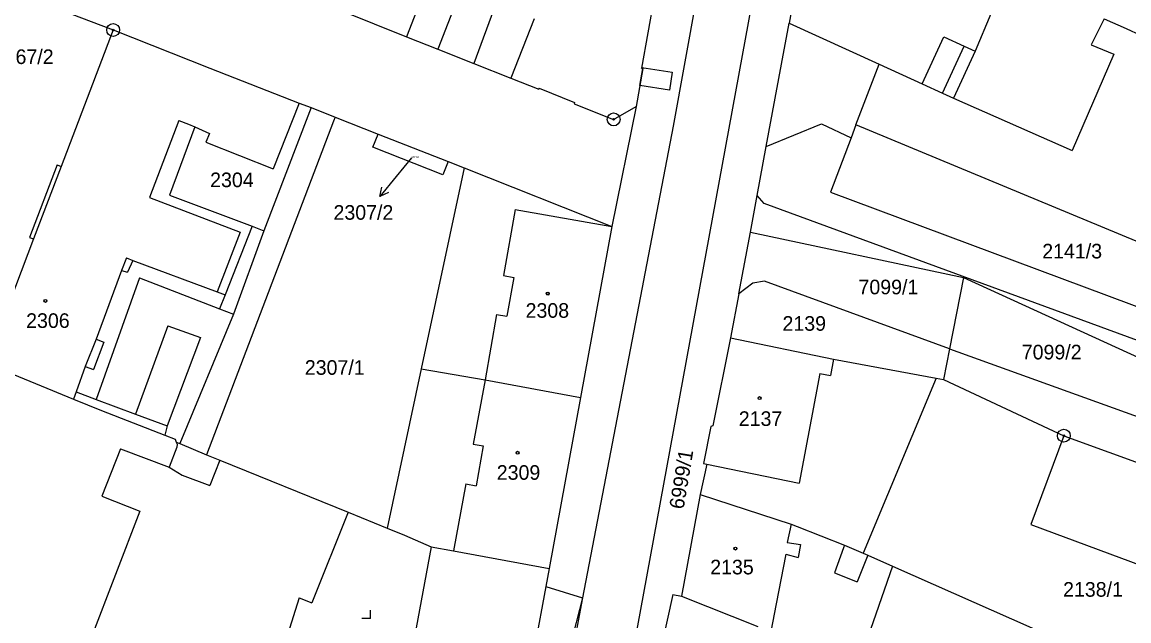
# Model space of a CAD drawing. Extents: x -593183 to -588034, y -1130415 to -1124994.
# Drawn here: x -590753.2 to -590624.6, y -1128392.2 to -1128322.5 of the extents above; entities that cross this region are included whole.
import ezdxf

# ---------------------------------------------------------------- set-up
doc = ezdxf.new("R2010")
doc.units = 0
for name, color, linetype in [('Vrstva 1', 7, 'Continuous'), ('Vrstva 16', 7, 'Continuous'), ('Vrstva 18', 7, 'Continuous'), ('Vrstva 19', 7, 'Continuous'), ('Vrstva 24', 7, 'Continuous'), ('Vrstva 25', 7, 'Continuous'), ('Vrstva 27', 7, 'Continuous'), ('Vrstva 4', 7, 'Continuous')]:
    doc.layers.add(name, color=color, linetype=linetype)

msp = doc.modelspace()

# ---------------------------------------------------------------- linework, layer by layer
at = {"layer": 'Vrstva 1'}
for p, q in [((-590653.95, -1128203.7), (-590677.56, -1128334.63)), ((-590657.25, -1128285.57), (-590664.1, -1128322.65)), ((-590678.85, -1128314.45), (-590681.24, -1128327.92)), ((-590753.81, -1128319.17), (-590742.63, -1128323.46)), ((-590719.81, -1128319.7), (-590708.53, -1128324.24)), ((-590702.59, -1128319.67), (-590704.92, -1128325.68)), ((-590668.42, -1128320.31), (-590698.45, -1128484.16)), ((-590640.67, -1128321.6), (-590642.49, -1128325.93)), ((-590627.47, -1128322.15), (-590629.01, -1128325.18)), ((-590742.63, -1128323.46), (-590748.67, -1128339.34)), ((-590742.63, -1128323.46), (-590731.39, -1128327.91)), ((-590664.98, -1128327.42), (-590664.1, -1128322.65)), ((-590664.1, -1128322.65), (-590653.64, -1128327.43)), ((-590708.53, -1128324.24), (-590704.92, -1128325.68)), ((-590704.92, -1128325.68), (-590700.74, -1128327.35)), ((-590642.49, -1128325.93), (-590644.99, -1128331.39)), ((-590626.35, -1128326.27), (-590631.21, -1128337.49)), ((-590629.01, -1128325.18), (-590626.35, -1128326.27)), ((-590700.74, -1128327.35), (-590696.44, -1128329.06)), ((-590666.76, -1128337.03), (-590664.98, -1128327.42)), ((-590653.64, -1128327.43), (-590648.63, -1128329.73)), ((-590731.39, -1128327.91), (-590721, -1128331.96)), ((-590681.09, -1128327.95), (-590681.85, -1128332.34)), ((-590681.24, -1128327.92), (-590681.09, -1128327.95)), ((-590696.44, -1128329.06), (-590693.19, -1128330.36)), ((-590648.63, -1128329.73), (-590646.26, -1128330.81)), ((-590693.14, -1128330.24), (-590693.19, -1128330.36)), ((-590693.14, -1128330.24), (-590689.02, -1128331.89)), ((-590646.26, -1128330.81), (-590644.99, -1128331.39)), ((-590644.99, -1128331.39), (-590631.21, -1128337.49)), ((-590721, -1128331.96), (-590724.02, -1128339.62)), ((-590721, -1128331.96), (-590719.64, -1128332.49)), ((-590719.64, -1128332.49), (-590719.82, -1128332.96)), ((-590719.64, -1128332.49), (-590716.85, -1128333.59)), ((-590689.02, -1128331.89), (-590689.08, -1128332.03)), ((-590689.08, -1128332.03), (-590684.48, -1128333.86)), ((-590681.85, -1128332.34), (-590684.68, -1128346.33)), ((-590684.48, -1128333.86), (-590681.85, -1128332.34)), ((-590717.02, -1128334.05), (-590731.77, -1128372.86)), ((-590719.82, -1128332.96), (-590725.11, -1128346.81)), ((-590716.85, -1128333.59), (-590717.02, -1128334.05)), ((-590716.85, -1128333.59), (-590711.83, -1128335.56)), ((-590733.13, -1128334.74), (-590736.09, -1128342.66)), ((-590733.13, -1128334.74), (-590731.43, -1128335.49)), ((-590677.56, -1128334.63), (-590688.09, -1128389.5)), ((-590666.76, -1128337.03), (-590660.32, -1128334.37)), ((-590660.32, -1128334.37), (-590656.89, -1128336.02)), ((-590656.32, -1128334.51), (-590656.89, -1128336.02)), ((-590601.85, -1128357.11), (-590656.32, -1128334.51)), ((-590731.43, -1128335.49), (-590731.87, -1128336.49)), ((-590731.87, -1128336.49), (-590724.02, -1128339.62)), ((-590712.46, -1128337.08), (-590711.83, -1128335.56)), ((-590711.83, -1128335.56), (-590703.71, -1128338.76)), ((-590656.89, -1128336.02), (-590659.29, -1128342.34)), ((-590704.33, -1128340.29), (-590712.46, -1128337.08)), ((-590667.82, -1128342.71), (-590666.76, -1128337.03)), ((-590749.14, -1128339.16), (-590752.34, -1128347.58)), ((-590749.14, -1128339.16), (-590748.67, -1128339.34)), ((-590703.71, -1128338.76), (-590704.33, -1128340.29)), ((-590703.71, -1128338.76), (-590701.86, -1128339.49)), ((-590701.86, -1128339.49), (-590706.85, -1128362.88)), ((-590701.86, -1128339.49), (-590684.68, -1128346.33)), ((-590736.09, -1128342.66), (-590726.49, -1128346.29)), ((-590668.59, -1128346.97), (-590667.82, -1128342.71)), ((-590667, -1128343.64), (-590667.82, -1128342.71)), ((-590659.29, -1128342.34), (-590604.15, -1128362.89)), ((-590579.23, -1128375.85), (-590667, -1128343.64)), ((-590726.49, -1128346.29), (-590725.11, -1128346.81)), ((-590684.68, -1128346.33), (-590688.32, -1128366.22)), ((-590751.87, -1128347.75), (-590757.38, -1128362.23)), ((-590752.34, -1128347.58), (-590751.87, -1128347.75)), ((-590669.94, -1128354.14), (-590668.59, -1128346.97)), ((-590668.59, -1128346.97), (-590643.82, -1128352.25)), ((-590668.3, -1128352.89), (-590669.94, -1128354.14)), ((-590666.97, -1128352.66), (-590668.3, -1128352.89)), ((-590645.44, -1128360.54), (-590666.97, -1128352.66)), ((-590643.82, -1128352.25), (-590645.44, -1128360.54)), ((-590643.82, -1128352.25), (-590581.49, -1128380.82)), ((-590669.94, -1128354.14), (-590670.89, -1128359.26)), ((-590670.89, -1128359.26), (-590672.94, -1128369.49)), ((-590670.89, -1128359.26), (-590658.94, -1128361.76)), ((-590645.44, -1128360.54), (-590646.14, -1128364.12)), ((-590645.44, -1128360.54), (-590609.97, -1128373.37)), ((-590658.94, -1128361.76), (-590647.02, -1128363.96)), ((-590706.85, -1128362.88), (-590710.8, -1128381.38)), ((-590706.85, -1128362.88), (-590699.42, -1128364.14)), ((-590699.42, -1128364.14), (-590688.32, -1128366.22)), ((-590647.02, -1128363.96), (-590655.49, -1128384.32)), ((-590647.02, -1128363.96), (-590646.14, -1128364.12)), ((-590646.14, -1128364.12), (-590632.17, -1128370.64)), ((-590688.32, -1128366.22), (-590691.97, -1128386.08)), ((-590673.2, -1128369.57), (-590674.03, -1128373.88)), ((-590672.94, -1128369.49), (-590673.2, -1128369.57)), ((-590632.17, -1128370.64), (-590636, -1128380.99)), ((-590632.17, -1128370.64), (-590612.08, -1128378.01)), ((-590741.77, -1128372.18), (-590743.94, -1128377.67)), ((-590741.77, -1128372.18), (-590736.12, -1128374.31)), ((-590731.77, -1128372.86), (-590730.24, -1128373.5)), ((-590730.24, -1128373.5), (-590731.4, -1128376.42)), ((-590730.24, -1128373.5), (-590715.31, -1128379.53)), ((-590674.03, -1128373.88), (-590673.67, -1128373.95)), ((-590736.12, -1128374.31), (-590734.63, -1128375.23)), ((-590673.67, -1128373.95), (-590674.43, -1128377.5)), ((-590734.63, -1128375.23), (-590731.4, -1128376.42)), ((-590743.94, -1128377.67), (-590739.52, -1128379.41)), ((-590674.43, -1128377.5), (-590676.61, -1128389.3)), ((-590674.43, -1128377.5), (-590663.85, -1128380.92)), ((-590739.52, -1128379.41), (-590745.17, -1128394.14)), ((-590715.31, -1128379.53), (-590719.55, -1128390.08)), ((-590715.31, -1128379.53), (-590710.8, -1128381.38)), ((-590710.8, -1128381.38), (-590708.76, -1128382.21)), ((-590663.85, -1128380.92), (-590663.15, -1128381.21)), ((-590663.15, -1128381.21), (-590657.65, -1128383.39)), ((-590636, -1128380.99), (-590615.96, -1128388.4)), ((-590708.76, -1128382.21), (-590705.68, -1128383.56)), ((-590705.68, -1128383.56), (-590710.53, -1128409.87)), ((-590705.68, -1128383.56), (-590703.08, -1128384.04)), ((-590703.08, -1128384.04), (-590691.97, -1128386.08)), ((-590657.65, -1128383.39), (-590655.49, -1128384.32)), ((-590655.49, -1128384.32), (-590654.94, -1128384.54)), ((-590654.94, -1128384.54), (-590652.07, -1128385.83)), ((-590691.97, -1128386.08), (-590692.37, -1128388.17)), ((-590652.07, -1128385.83), (-590656.06, -1128397.19)), ((-590652.07, -1128385.83), (-590619.91, -1128400.04)), ((-590692.37, -1128388.17), (-590697.88, -1128418.17)), ((-590692.37, -1128388.17), (-590688.09, -1128389.5)), ((-590677.62, -1128389.1), (-590680.3, -1128401.46)), ((-590677.62, -1128389.1), (-590676.61, -1128389.3)), ((-590676.61, -1128389.3), (-590667.73, -1128392.84)), ((-590721.03, -1128389.48), (-590722.36, -1128393.8)), ((-590721.03, -1128389.48), (-590719.55, -1128390.08)), ((-590688.09, -1128389.5), (-590710.41, -1128509.32)), ((-590688.09, -1128389.5), (-590690.76, -1128399.93))]:
    msp.add_line(p, q, dxfattribs=at)
at = {"layer": 'Vrstva 16'}
msp.add_line((-590707.95, -1128338.33), (-590709.75, -1128340.51), dxfattribs=at)
at = {"layer": 'Vrstva 24'}
for centre, radius in [((-590742.63, -1128323.46), 0.75), ((-590742.63, -1128323.46), 0.0903), ((-590684.48, -1128333.86), 0.75), ((-590684.48, -1128333.86), 0.0903), ((-590632.17, -1128370.64), 0.75), ((-590632.17, -1128370.64), 0.0903)]:
    msp.add_circle(centre, radius, dxfattribs=at)
at = {"layer": 'Vrstva 25'}
for p, q in [((-590709.75, -1128340.51), (-590711.66, -1128342.82)), ((-590712.73, -1128391.92), (-590713.73, -1128391.92)), ((-590712.73, -1128391.92), (-590712.73, -1128390.92))]:
    msp.add_line(p, q, dxfattribs=at)
msp.add_lwpolyline([(-590710.64, -1128342.37), (-590711.66, -1128342.82), (-590711.41, -1128341.73)], dxfattribs=at)
for centre, radius in [((-590692.13, -1128354.12), 0.175), ((-590692.13, -1128354.12), 0.15), ((-590750.5, -1128354.96), 0.175), ((-590750.5, -1128354.96), 0.15), ((-590667.53, -1128366.27), 0.175), ((-590667.53, -1128366.27), 0.15), ((-590695.64, -1128372.63), 0.175), ((-590695.64, -1128372.63), 0.15), ((-590670.33, -1128383.77), 0.175), ((-590670.33, -1128383.77), 0.15)]:
    msp.add_circle(centre, radius, dxfattribs=at)
at = {"layer": 'Vrstva 27'}
for p, q in [((-590681.43, -1128329.92), (-590681.09, -1128327.95)), ((-590681.24, -1128327.92), (-590681.22, -1128327.83)), ((-590681.09, -1128327.95), (-590681.24, -1128327.92)), ((-590681.22, -1128327.83), (-590677.67, -1128328.38)), ((-590677.67, -1128328.38), (-590677.99, -1128330.44)), ((-590677.99, -1128330.44), (-590681.43, -1128329.92))]:
    msp.add_line(p, q, dxfattribs=at)
at = {"layer": 'Vrstva 4'}
for p, q in [((-590704.83, -1128314.71), (-590708.53, -1128324.24)), ((-590698.16, -1128320.42), (-590700.74, -1128327.35)), ((-590693.72, -1128322.18), (-590696.44, -1128329.06)), ((-590627.47, -1128322.15), (-590624.94, -1128323.3)), ((-590624.94, -1128323.3), (-590623.26, -1128324.06)), ((-590648.63, -1128329.73), (-590646.13, -1128324.27)), ((-590646.13, -1128324.27), (-590643.77, -1128325.35)), ((-590646.26, -1128330.81), (-590643.77, -1128325.35)), ((-590643.77, -1128325.35), (-590642.49, -1128325.93)), ((-590656.32, -1128334.51), (-590653.64, -1128327.43)), ((-590734.99, -1128333.99), (-590738.42, -1128342.94)), ((-590734.99, -1128333.99), (-590733.87, -1128334.42)), ((-590733.87, -1128334.42), (-590733.13, -1128334.74)), ((-590748.67, -1128339.34), (-590751.87, -1128347.75)), ((-590738.42, -1128342.94), (-590727.87, -1128346.98)), ((-590695.91, -1128344.34), (-590697.27, -1128352.02)), ((-590695.91, -1128344.34), (-590684.68, -1128346.33)), ((-590726.49, -1128346.29), (-590729.63, -1128354.28)), ((-590725.11, -1128346.81), (-590728.63, -1128356.52)), ((-590727.87, -1128346.98), (-590730.55, -1128353.93)), ((-590741.09, -1128349.97), (-590741.65, -1128351.42)), ((-590741.09, -1128349.97), (-590740.35, -1128350.25)), ((-590740.35, -1128350.25), (-590740.95, -1128351.64)), ((-590740.35, -1128350.25), (-590730.55, -1128353.93)), ((-590741.65, -1128351.42), (-590744.62, -1128359.43)), ((-590741.65, -1128351.42), (-590740.95, -1128351.64)), ((-590697.27, -1128352.02), (-590696.09, -1128352.23)), ((-590739.55, -1128352.3), (-590744.62, -1128366.42)), ((-590739.55, -1128352.3), (-590730.26, -1128355.89)), ((-590696.09, -1128352.23), (-590696.89, -1128356.76)), ((-590730.55, -1128353.93), (-590729.63, -1128354.28)), ((-590729.63, -1128354.28), (-590730.26, -1128355.89)), ((-590730.26, -1128355.89), (-590728.63, -1128356.52)), ((-590728.63, -1128356.52), (-590734.88, -1128371.55)), ((-590698.08, -1128356.55), (-590699.42, -1128364.14)), ((-590698.08, -1128356.55), (-590696.89, -1128356.76)), ((-590736.28, -1128357.85), (-590740.02, -1128368.13)), ((-590736.28, -1128357.85), (-590732.48, -1128359.23)), ((-590744.62, -1128359.43), (-590745.87, -1128362.61)), ((-590743.72, -1128359.76), (-590744.93, -1128362.96)), ((-590744.62, -1128359.43), (-590743.72, -1128359.76)), ((-590732.48, -1128359.23), (-590736.37, -1128369.49)), ((-590757.38, -1128362.23), (-590747.23, -1128366.39)), ((-590658.94, -1128361.76), (-590659.3, -1128363.66)), ((-590745.87, -1128362.61), (-590746.92, -1128365.56)), ((-590745.87, -1128362.61), (-590744.93, -1128362.96)), ((-590660.52, -1128363.41), (-590662.94, -1128376.15)), ((-590660.52, -1128363.41), (-590659.3, -1128363.66)), ((-590699.42, -1128364.14), (-590700.8, -1128371.62)), ((-590746.92, -1128365.56), (-590747.23, -1128366.39)), ((-590746.92, -1128365.56), (-590744.62, -1128366.42)), ((-590747.23, -1128366.39), (-590743.97, -1128367.73)), ((-590744.62, -1128366.42), (-590740.02, -1128368.13)), ((-590743.97, -1128367.73), (-590736.61, -1128370.58)), ((-590740.02, -1128368.13), (-590736.37, -1128369.49)), ((-590736.37, -1128369.49), (-590736.61, -1128370.58)), ((-590736.61, -1128370.58), (-590735.41, -1128371.05)), ((-590735.41, -1128371.05), (-590735.29, -1128371.38)), ((-590735.23, -1128371.96), (-590736.12, -1128374.31)), ((-590735.29, -1128371.38), (-590735.19, -1128371.64)), ((-590735.29, -1128371.38), (-590734.88, -1128371.55)), ((-590735.19, -1128371.64), (-590735.23, -1128371.96)), ((-590734.88, -1128371.55), (-590731.77, -1128372.86)), ((-590700.8, -1128371.62), (-590699.62, -1128371.84)), ((-590699.62, -1128371.84), (-590700.47, -1128376.46)), ((-590673.67, -1128373.95), (-590662.94, -1128376.15)), ((-590701.64, -1128376.25), (-590703.08, -1128384.04)), ((-590701.64, -1128376.25), (-590700.47, -1128376.46)), ((-590663.85, -1128380.92), (-590664.3, -1128383.05)), ((-590664.3, -1128383.05), (-590662.78, -1128383.3)), ((-590662.78, -1128383.3), (-590663.03, -1128384.82)), ((-590657.76, -1128383.69), (-590658.83, -1128386.61)), ((-590657.65, -1128383.39), (-590657.76, -1128383.69)), ((-590664.48, -1128384.43), (-590665.59, -1128390.18)), ((-590664.48, -1128384.43), (-590663.03, -1128384.82)), ((-590654.94, -1128384.54), (-590656.17, -1128387.63)), ((-590658.83, -1128386.61), (-590656.17, -1128387.63)), ((-590665.59, -1128390.18), (-590666.21, -1128393.4))]:
    msp.add_line(p, q, dxfattribs=at)

# ---------------------------------------------------------------- texts
at = {"layer": 'Vrstva 16'}
for s, p in [('2367/2', (-590756.5, -1128327.42)), ('2307/2', (-590717.03, -1128345.53))]:
    msp.add_text(s, height=1.7, dxfattribs=at).set_placement(p)
at = {"layer": 'Vrstva 18'}
for s, height, p in [('2307/2', 0.2, (-590707.95, -1128338.33)), ('2304', 1.7, (-590731.36, -1128341.74)), ('2141/3', 1.7, (-590634.68, -1128350.03)), ('7099/1', 1.7, (-590656.03, -1128354.2)), ('2139', 1.7, (-590664.86, -1128358.44)), ('7099/2', 1.7, (-590637.06, -1128361.77)), ('2307/1', 1.7, (-590720.36, -1128363.56)), ('2138/1', 1.7, (-590632.26, -1128389.37))]:
    msp.add_text(s, height=height, dxfattribs=at).set_placement(p)
msp.add_text('6999/1', height=1.7, rotation=80.4727, dxfattribs=at).set_placement((-590676.36, -1128379.27))
at = {"layer": 'Vrstva 19'}
for s, p in [('2308', (-590694.71, -1128356.93)), ('2306', (-590752.74, -1128358.11)), ('2137', (-590669.94, -1128369.51)), ('2309', (-590698.06, -1128375.77)), ('2135', (-590673.26, -1128386.77))]:
    msp.add_text(s, height=1.7, dxfattribs=at).set_placement(p)

doc.saveas('drawing.dxf')
